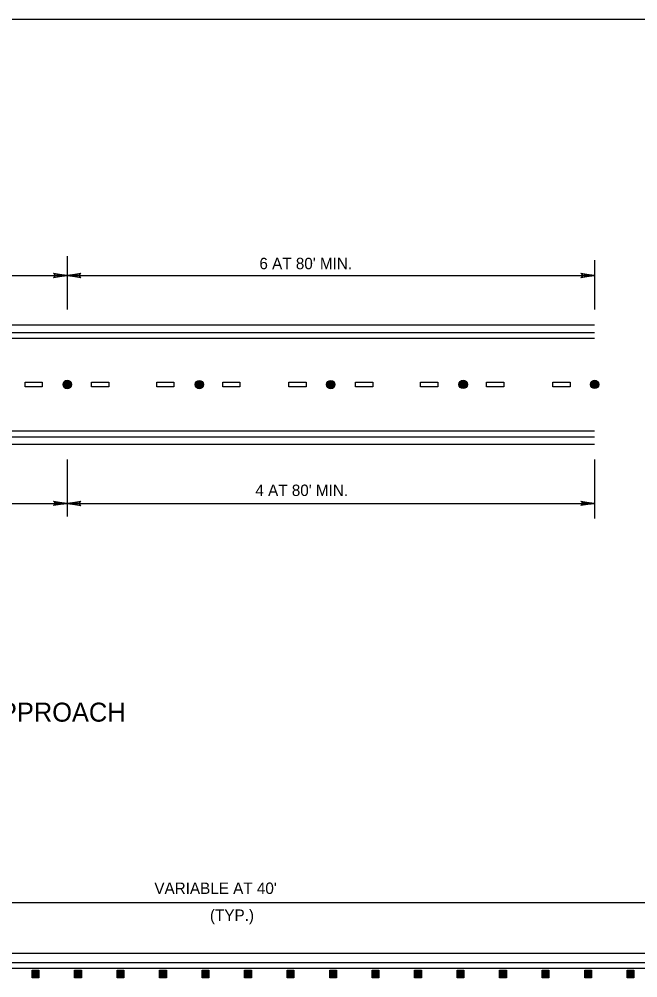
# Model space of a CAD drawing. Extents: x 639362 to 641108, y 298458 to 299646.
# Drawn here: x 639626 to 639788.7, y 298785.1 to 299037.2 of the extents above; entities that cross this region are included whole.
import ezdxf

# ---------------------------------------------------------------- set-up
doc = ezdxf.new("R2010")
doc.units = 0
for name, color, linetype in [('1', 7, 'Continuous'), ('2', 7, 'Continuous'), ('3', 7, 'Continuous')]:
    doc.layers.add(name, color=color, linetype=linetype)

# ---------------------------------------------------------------- blocks, each defined once
blk = doc.blocks.new('RARROW')
at = {"layer": '3'}
blk.add_lwpolyline([(-2.2695, 0.285), (-2.184875, 0.12075), (0, 0), (-2.2695, 0.285), (-2.38575, 0.384625), (0, 0), (-2.183125, -0.108), (-2.262875, -0.2705), (0, 0), (-2.38575, -0.379125), (-2.262875, -0.2705)], dxfattribs=at)

msp = doc.modelspace()

# ---------------------------------------------------------------- linework, layer by layer
at = {"layer": '1'}
msp.add_line((639403.27, 299037.19), (640189.27, 299037.19), dxfattribs=at)
at = {"layer": '2'}
for p, q in [((639638.59, 298974.82), (639638.59, 298960.81)), ((639777.38, 298973.77), (639777.38, 298960.81)), ((639466.77, 298969.77), (639638.59, 298969.77)), ((639638.59, 298969.77), (639777.38, 298969.77)), ((639465.63, 298956.81), (639777.38, 298956.81)), ((639465.63, 298954.81), (639777.38, 298954.81)), ((639465.63, 298953.31), (639777.38, 298953.31)), ((639465.63, 298928.88), (639777.38, 298928.88)), ((639465.63, 298927.38), (639777.38, 298927.38)), ((639465.63, 298925.38), (639777.38, 298925.38)), ((639638.59, 298921.38), (639638.59, 298906.38)), ((639777.38, 298921.38), (639777.38, 298905.84)), ((639466.77, 298909.84), (639638.59, 298909.84)), ((639638.59, 298909.84), (639777.38, 298909.84)), ((639585.52, 298804.88), (639797.99, 298804.88)), ((639431.25, 298791.58), (639952.64, 298791.58)), ((639431.25, 298789.08), (639952.64, 298789.08)), ((639431.25, 298787.58), (639952.64, 298787.58)), ((639629.37, 298787.09), (639631.15, 298787.09)), ((639629.37, 298785.05), (639629.37, 298787.09)), ((639629.55, 298786.92), (639630.97, 298786.92)), ((639629.55, 298785.23), (639629.55, 298786.92)), ((639629.73, 298786.74), (639630.79, 298786.74)), ((639629.73, 298785.41), (639629.73, 298786.74)), ((639629.9, 298785.59), (639629.9, 298786.56)), ((639629.9, 298786.56), (639630.61, 298786.56)), ((639630.08, 298786.39), (639630.44, 298786.39)), ((639630.08, 298785.76), (639630.08, 298786.39)), ((639630.44, 298785.76), (639630.08, 298785.76)), ((639630.26, 298786.21), (639630.26, 298785.94)), ((639630.44, 298786.39), (639630.44, 298785.76)), ((639630.61, 298786.56), (639630.61, 298785.59)), ((639630.79, 298786.74), (639630.79, 298785.41)), ((639630.97, 298786.92), (639630.97, 298785.23)), ((639631.15, 298787.09), (639631.15, 298785.05)), ((639640.55, 298787.09), (639642.33, 298787.09)), ((639640.55, 298785.05), (639640.55, 298787.09)), ((639640.73, 298786.92), (639642.15, 298786.92)), ((639640.73, 298785.23), (639640.73, 298786.92)), ((639640.91, 298786.74), (639641.97, 298786.74)), ((639640.91, 298785.41), (639640.91, 298786.74)), ((639641.09, 298785.59), (639641.09, 298786.56)), ((639641.09, 298786.56), (639641.8, 298786.56)), ((639641.26, 298786.39), (639641.62, 298786.39)), ((639641.26, 298785.76), (639641.26, 298786.39)), ((639641.62, 298785.76), (639641.26, 298785.76)), ((639641.44, 298786.21), (639641.44, 298785.94)), ((639641.62, 298786.39), (639641.62, 298785.76)), ((639641.8, 298786.56), (639641.8, 298785.59)), ((639641.97, 298786.74), (639641.97, 298785.41)), ((639642.15, 298786.92), (639642.15, 298785.23)), ((639642.33, 298787.09), (639642.33, 298785.05)), ((639651.74, 298787.09), (639653.51, 298787.09)), ((639651.74, 298785.05), (639651.74, 298787.09)), ((639651.92, 298786.92), (639653.33, 298786.92)), ((639651.92, 298785.23), (639651.92, 298786.92)), ((639652.09, 298786.74), (639653.16, 298786.74)), ((639652.09, 298785.41), (639652.09, 298786.74)), ((639652.27, 298785.59), (639652.27, 298786.56)), ((639652.27, 298786.56), (639652.98, 298786.56)), ((639652.45, 298786.39), (639652.8, 298786.39)), ((639652.45, 298785.76), (639652.45, 298786.39)), ((639652.8, 298785.76), (639652.45, 298785.76)), ((639652.62, 298786.21), (639652.62, 298785.94)), ((639652.8, 298786.39), (639652.8, 298785.76)), ((639652.98, 298786.56), (639652.98, 298785.59)), ((639653.16, 298786.74), (639653.16, 298785.41)), ((639653.33, 298786.92), (639653.33, 298785.23)), ((639653.51, 298787.09), (639653.51, 298785.05)), ((639662.92, 298787.09), (639664.7, 298787.09)), ((639662.92, 298785.05), (639662.92, 298787.09)), ((639663.1, 298786.92), (639664.52, 298786.92)), ((639663.1, 298785.23), (639663.1, 298786.92)), ((639663.28, 298786.74), (639664.34, 298786.74)), ((639663.28, 298785.41), (639663.28, 298786.74)), ((639663.45, 298785.59), (639663.45, 298786.56)), ((639663.45, 298786.56), (639664.16, 298786.56)), ((639663.63, 298786.39), (639663.99, 298786.39)), ((639663.63, 298785.76), (639663.63, 298786.39)), ((639663.99, 298785.76), (639663.63, 298785.76)), ((639663.81, 298786.21), (639663.81, 298785.94)), ((639663.99, 298786.39), (639663.99, 298785.76)), ((639664.16, 298786.56), (639664.16, 298785.59)), ((639664.34, 298786.74), (639664.34, 298785.41)), ((639664.52, 298786.92), (639664.52, 298785.23)), ((639664.7, 298787.09), (639664.7, 298785.05)), ((639674.11, 298787.09), (639675.88, 298787.09)), ((639674.11, 298785.05), (639674.11, 298787.09)), ((639674.28, 298786.92), (639675.7, 298786.92)), ((639674.28, 298785.23), (639674.28, 298786.92)), ((639674.46, 298786.74), (639675.53, 298786.74)), ((639674.46, 298785.41), (639674.46, 298786.74)), ((639674.64, 298785.59), (639674.64, 298786.56)), ((639674.64, 298786.56), (639675.35, 298786.56)), ((639674.82, 298786.39), (639675.17, 298786.39)), ((639674.82, 298785.76), (639674.82, 298786.39)), ((639675.17, 298785.76), (639674.82, 298785.76)), ((639674.99, 298786.21), (639674.99, 298785.94)), ((639675.17, 298786.39), (639675.17, 298785.76)), ((639675.35, 298786.56), (639675.35, 298785.59)), ((639675.53, 298786.74), (639675.53, 298785.41)), ((639675.7, 298786.92), (639675.7, 298785.23)), ((639675.88, 298787.09), (639675.88, 298785.05)), ((639685.29, 298787.09), (639687.06, 298787.09)), ((639685.29, 298785.05), (639685.29, 298787.09)), ((639685.47, 298786.92), (639686.89, 298786.92)), ((639685.47, 298785.23), (639685.47, 298786.92)), ((639685.64, 298786.74), (639686.71, 298786.74)), ((639685.64, 298785.41), (639685.64, 298786.74)), ((639685.82, 298785.59), (639685.82, 298786.56)), ((639685.82, 298786.56), (639686.53, 298786.56)), ((639686, 298786.39), (639686.35, 298786.39)), ((639686, 298785.76), (639686, 298786.39)), ((639686.35, 298785.76), (639686, 298785.76)), ((639686.17, 298786.21), (639686.17, 298785.94)), ((639686.35, 298786.39), (639686.35, 298785.76)), ((639686.53, 298786.56), (639686.53, 298785.59)), ((639686.71, 298786.74), (639686.71, 298785.41)), ((639686.89, 298786.92), (639686.89, 298785.23)), ((639687.06, 298787.09), (639687.06, 298785.05)), ((639696.47, 298787.09), (639698.25, 298787.09)), ((639696.47, 298785.05), (639696.47, 298787.09)), ((639696.65, 298786.92), (639698.07, 298786.92)), ((639696.65, 298785.23), (639696.65, 298786.92)), ((639696.83, 298786.74), (639697.89, 298786.74)), ((639696.83, 298785.41), (639696.83, 298786.74)), ((639697.01, 298785.59), (639697.01, 298786.56)), ((639697.01, 298786.56), (639697.71, 298786.56)), ((639697.18, 298786.39), (639697.54, 298786.39)), ((639697.18, 298785.76), (639697.18, 298786.39)), ((639697.54, 298785.76), (639697.18, 298785.76)), ((639697.36, 298786.21), (639697.36, 298785.94)), ((639697.54, 298786.39), (639697.54, 298785.76)), ((639697.71, 298786.56), (639697.71, 298785.59)), ((639697.89, 298786.74), (639697.89, 298785.41)), ((639698.07, 298786.92), (639698.07, 298785.23)), ((639698.25, 298787.09), (639698.25, 298785.05)), ((639707.66, 298787.09), (639709.43, 298787.09)), ((639707.66, 298785.05), (639707.66, 298787.09)), ((639707.83, 298786.92), (639709.25, 298786.92)), ((639707.83, 298785.23), (639707.83, 298786.92)), ((639708.01, 298786.74), (639709.08, 298786.74)), ((639708.01, 298785.41), (639708.01, 298786.74)), ((639708.19, 298785.59), (639708.19, 298786.56)), ((639708.19, 298786.56), (639708.9, 298786.56)), ((639708.37, 298786.39), (639708.72, 298786.39)), ((639708.37, 298785.76), (639708.37, 298786.39)), ((639708.72, 298785.76), (639708.37, 298785.76)), ((639708.54, 298786.21), (639708.54, 298785.94)), ((639708.72, 298786.39), (639708.72, 298785.76)), ((639708.9, 298786.56), (639708.9, 298785.59)), ((639709.08, 298786.74), (639709.08, 298785.41)), ((639709.25, 298786.92), (639709.25, 298785.23)), ((639709.43, 298787.09), (639709.43, 298785.05)), ((639718.84, 298787.09), (639720.62, 298787.09)), ((639718.84, 298785.05), (639718.84, 298787.09)), ((639719.02, 298786.92), (639720.44, 298786.92)), ((639719.02, 298785.23), (639719.02, 298786.92)), ((639719.2, 298786.74), (639720.26, 298786.74)), ((639719.2, 298785.41), (639719.2, 298786.74)), ((639719.37, 298785.59), (639719.37, 298786.56)), ((639719.37, 298786.56), (639720.08, 298786.56)), ((639719.55, 298786.39), (639719.91, 298786.39)), ((639719.55, 298785.76), (639719.55, 298786.39)), ((639719.91, 298785.76), (639719.55, 298785.76)), ((639719.73, 298786.21), (639719.73, 298785.94)), ((639719.91, 298786.39), (639719.91, 298785.76)), ((639720.08, 298786.56), (639720.08, 298785.59)), ((639720.26, 298786.74), (639720.26, 298785.41)), ((639720.44, 298786.92), (639720.44, 298785.23)), ((639720.62, 298787.09), (639720.62, 298785.05)), ((639730.02, 298787.09), (639731.8, 298787.09)), ((639730.02, 298785.05), (639730.02, 298787.09)), ((639730.2, 298786.92), (639731.62, 298786.92)), ((639730.2, 298785.23), (639730.2, 298786.92)), ((639730.38, 298786.74), (639731.44, 298786.74)), ((639730.38, 298785.41), (639730.38, 298786.74)), ((639730.56, 298785.59), (639730.56, 298786.56)), ((639730.56, 298786.56), (639731.27, 298786.56)), ((639730.73, 298786.39), (639731.09, 298786.39)), ((639730.73, 298785.76), (639730.73, 298786.39)), ((639731.09, 298785.76), (639730.73, 298785.76)), ((639730.91, 298786.21), (639730.91, 298785.94)), ((639731.09, 298786.39), (639731.09, 298785.76)), ((639731.27, 298786.56), (639731.27, 298785.59)), ((639731.44, 298786.74), (639731.44, 298785.41)), ((639731.62, 298786.92), (639731.62, 298785.23)), ((639731.8, 298787.09), (639731.8, 298785.05)), ((639741.21, 298787.09), (639742.98, 298787.09)), ((639741.21, 298785.05), (639741.21, 298787.09)), ((639741.39, 298786.92), (639742.8, 298786.92)), ((639741.39, 298785.23), (639741.39, 298786.92)), ((639741.56, 298786.74), (639742.63, 298786.74)), ((639741.56, 298785.41), (639741.56, 298786.74)), ((639741.74, 298785.59), (639741.74, 298786.56)), ((639741.74, 298786.56), (639742.45, 298786.56)), ((639741.92, 298786.39), (639742.27, 298786.39)), ((639741.92, 298785.76), (639741.92, 298786.39)), ((639742.27, 298785.76), (639741.92, 298785.76)), ((639742.09, 298786.21), (639742.09, 298785.94)), ((639742.27, 298786.39), (639742.27, 298785.76)), ((639742.45, 298786.56), (639742.45, 298785.59)), ((639742.63, 298786.74), (639742.63, 298785.41)), ((639742.8, 298786.92), (639742.8, 298785.23)), ((639742.98, 298787.09), (639742.98, 298785.05)), ((639752.39, 298787.09), (639754.17, 298787.09)), ((639752.39, 298785.05), (639752.39, 298787.09)), ((639752.57, 298786.92), (639753.99, 298786.92)), ((639752.57, 298785.23), (639752.57, 298786.92)), ((639752.75, 298786.74), (639753.81, 298786.74)), ((639752.75, 298785.41), (639752.75, 298786.74)), ((639752.92, 298785.59), (639752.92, 298786.56)), ((639752.92, 298786.56), (639753.63, 298786.56)), ((639753.1, 298786.39), (639753.46, 298786.39)), ((639753.1, 298785.76), (639753.1, 298786.39)), ((639753.46, 298785.76), (639753.1, 298785.76)), ((639753.28, 298786.21), (639753.28, 298785.94)), ((639753.46, 298786.39), (639753.46, 298785.76)), ((639753.63, 298786.56), (639753.63, 298785.59)), ((639753.81, 298786.74), (639753.81, 298785.41)), ((639753.99, 298786.92), (639753.99, 298785.23)), ((639754.17, 298787.09), (639754.17, 298785.05)), ((639763.58, 298787.09), (639765.35, 298787.09)), ((639763.58, 298785.05), (639763.58, 298787.09)), ((639763.75, 298786.92), (639765.17, 298786.92)), ((639763.75, 298785.23), (639763.75, 298786.92)), ((639763.93, 298786.74), (639765, 298786.74)), ((639763.93, 298785.41), (639763.93, 298786.74)), ((639764.11, 298785.59), (639764.11, 298786.56)), ((639764.11, 298786.56), (639764.82, 298786.56)), ((639764.29, 298786.39), (639764.64, 298786.39)), ((639764.29, 298785.76), (639764.29, 298786.39)), ((639764.64, 298785.76), (639764.29, 298785.76)), ((639764.46, 298786.21), (639764.46, 298785.94)), ((639764.64, 298786.39), (639764.64, 298785.76)), ((639764.82, 298786.56), (639764.82, 298785.59)), ((639765, 298786.74), (639765, 298785.41)), ((639765.17, 298786.92), (639765.17, 298785.23)), ((639765.35, 298787.09), (639765.35, 298785.05)), ((639774.76, 298787.09), (639776.53, 298787.09)), ((639774.76, 298785.05), (639774.76, 298787.09)), ((639774.94, 298786.92), (639776.36, 298786.92)), ((639774.94, 298785.23), (639774.94, 298786.92)), ((639775.11, 298786.74), (639776.18, 298786.74)), ((639775.11, 298785.41), (639775.11, 298786.74)), ((639775.29, 298785.59), (639775.29, 298786.56)), ((639775.29, 298786.56), (639776, 298786.56)), ((639775.47, 298786.39), (639775.82, 298786.39)), ((639775.47, 298785.76), (639775.47, 298786.39)), ((639775.82, 298785.76), (639775.47, 298785.76)), ((639775.64, 298786.21), (639775.64, 298785.94)), ((639775.82, 298786.39), (639775.82, 298785.76)), ((639776, 298786.56), (639776, 298785.59)), ((639776.18, 298786.74), (639776.18, 298785.41)), ((639776.36, 298786.92), (639776.36, 298785.23)), ((639776.53, 298787.09), (639776.53, 298785.05)), ((639785.94, 298787.09), (639787.72, 298787.09)), ((639785.94, 298785.05), (639785.94, 298787.09)), ((639786.12, 298786.92), (639787.54, 298786.92)), ((639786.12, 298785.23), (639786.12, 298786.92)), ((639786.3, 298786.74), (639787.36, 298786.74)), ((639786.3, 298785.41), (639786.3, 298786.74)), ((639786.48, 298785.59), (639786.48, 298786.56)), ((639786.48, 298786.56), (639787.18, 298786.56)), ((639786.65, 298786.39), (639787.01, 298786.39)), ((639786.65, 298785.76), (639786.65, 298786.39)), ((639787.01, 298785.76), (639786.65, 298785.76)), ((639786.83, 298786.21), (639786.83, 298785.94)), ((639787.01, 298786.39), (639787.01, 298785.76)), ((639787.18, 298786.56), (639787.18, 298785.59)), ((639787.36, 298786.74), (639787.36, 298785.41)), ((639787.54, 298786.92), (639787.54, 298785.23)), ((639787.72, 298787.09), (639787.72, 298785.05)), ((639631.15, 298785.05), (639629.37, 298785.05)), ((639630.97, 298785.23), (639629.55, 298785.23)), ((639630.79, 298785.41), (639629.73, 298785.41)), ((639630.61, 298785.59), (639629.9, 298785.59)), ((639642.33, 298785.05), (639640.55, 298785.05)), ((639642.15, 298785.23), (639640.73, 298785.23)), ((639641.97, 298785.41), (639640.91, 298785.41)), ((639641.8, 298785.59), (639641.09, 298785.59)), ((639653.51, 298785.05), (639651.74, 298785.05)), ((639653.33, 298785.23), (639651.92, 298785.23)), ((639653.16, 298785.41), (639652.09, 298785.41)), ((639652.98, 298785.59), (639652.27, 298785.59)), ((639664.7, 298785.05), (639662.92, 298785.05)), ((639664.52, 298785.23), (639663.1, 298785.23)), ((639664.34, 298785.41), (639663.28, 298785.41)), ((639664.16, 298785.59), (639663.45, 298785.59)), ((639675.88, 298785.05), (639674.11, 298785.05)), ((639675.7, 298785.23), (639674.28, 298785.23)), ((639675.53, 298785.41), (639674.46, 298785.41)), ((639675.35, 298785.59), (639674.64, 298785.59)), ((639687.06, 298785.05), (639685.29, 298785.05)), ((639686.89, 298785.23), (639685.47, 298785.23)), ((639686.71, 298785.41), (639685.64, 298785.41)), ((639686.53, 298785.59), (639685.82, 298785.59)), ((639698.25, 298785.05), (639696.47, 298785.05)), ((639698.07, 298785.23), (639696.65, 298785.23)), ((639697.89, 298785.41), (639696.83, 298785.41)), ((639697.71, 298785.59), (639697.01, 298785.59)), ((639709.43, 298785.05), (639707.66, 298785.05)), ((639709.25, 298785.23), (639707.83, 298785.23)), ((639709.08, 298785.41), (639708.01, 298785.41)), ((639708.9, 298785.59), (639708.19, 298785.59)), ((639720.62, 298785.05), (639718.84, 298785.05)), ((639720.44, 298785.23), (639719.02, 298785.23)), ((639720.26, 298785.41), (639719.2, 298785.41)), ((639720.08, 298785.59), (639719.37, 298785.59)), ((639731.8, 298785.05), (639730.02, 298785.05)), ((639731.62, 298785.23), (639730.2, 298785.23)), ((639731.44, 298785.41), (639730.38, 298785.41)), ((639731.27, 298785.59), (639730.56, 298785.59)), ((639742.98, 298785.05), (639741.21, 298785.05)), ((639742.8, 298785.23), (639741.39, 298785.23)), ((639742.63, 298785.41), (639741.56, 298785.41)), ((639742.45, 298785.59), (639741.74, 298785.59)), ((639754.17, 298785.05), (639752.39, 298785.05)), ((639753.99, 298785.23), (639752.57, 298785.23)), ((639753.81, 298785.41), (639752.75, 298785.41)), ((639753.63, 298785.59), (639752.92, 298785.59)), ((639765.35, 298785.05), (639763.58, 298785.05)), ((639765.17, 298785.23), (639763.75, 298785.23)), ((639765, 298785.41), (639763.93, 298785.41)), ((639764.82, 298785.59), (639764.11, 298785.59)), ((639776.53, 298785.05), (639774.76, 298785.05)), ((639776.36, 298785.23), (639774.94, 298785.23)), ((639776.18, 298785.41), (639775.11, 298785.41)), ((639776, 298785.59), (639775.29, 298785.59)), ((639787.72, 298785.05), (639785.94, 298785.05)), ((639787.54, 298785.23), (639786.12, 298785.23)), ((639787.36, 298785.41), (639786.3, 298785.41)), ((639787.18, 298785.59), (639786.48, 298785.59))]:
    msp.add_line(p, q, dxfattribs=at)
for points in [[(639627.51, 298941.72), (639632.03, 298941.72), (639632.03, 298940.52), (639627.51, 298940.52)], [(639645.01, 298941.72), (639649.53, 298941.72), (639649.53, 298940.52), (639645.01, 298940.52)], [(639662.14, 298941.72), (639666.66, 298941.72), (639666.66, 298940.52), (639662.14, 298940.52)], [(639679.51, 298941.72), (639684.03, 298941.72), (639684.03, 298940.52), (639679.51, 298940.52)], [(639696.92, 298941.72), (639701.44, 298941.72), (639701.44, 298940.52), (639696.92, 298940.52)], [(639714.5, 298941.72), (639719.02, 298941.72), (639719.02, 298940.52), (639714.5, 298940.52)], [(639731.55, 298941.72), (639736.08, 298941.72), (639736.08, 298940.52), (639731.55, 298940.52)], [(639748.93, 298941.72), (639753.45, 298941.72), (639753.45, 298940.52), (639748.93, 298940.52)], [(639766.4, 298941.72), (639770.92, 298941.72), (639770.92, 298940.52), (639766.4, 298940.52)]]:
    msp.add_lwpolyline(points, close=True, dxfattribs=at)
for centre, radius in [((639638.6, 298941.11), 1.1), ((639638.6, 298941.11), 1.02), ((639673.37, 298941.1), 1.1), ((639673.37, 298941.1), 1.02), ((639707.94, 298941.1), 1.1), ((639707.94, 298941.1), 1.02), ((639742.79, 298941.12), 1.1), ((639742.79, 298941.12), 1.02), ((639777.38, 298941.12), 1.1), ((639777.38, 298941.12), 1.02), ((639638.6, 298941.11), 0.946), ((639638.6, 298941.11), 0.868), ((639638.6, 298941.11), 0.789), ((639638.6, 298941.11), 0.711), ((639638.6, 298941.11), 0.633), ((639638.6, 298941.11), 0.554), ((639638.6, 298941.11), 0.476), ((639638.6, 298941.11), 0.398), ((639638.6, 298941.11), 0.32), ((639638.6, 298941.11), 0.241), ((639638.6, 298941.11), 0.163), ((639638.6, 298941.11), 0.0846), ((639673.37, 298941.1), 0.946), ((639673.37, 298941.1), 0.868), ((639673.37, 298941.1), 0.789), ((639673.37, 298941.1), 0.711), ((639673.37, 298941.1), 0.633), ((639673.37, 298941.1), 0.554), ((639673.37, 298941.1), 0.476), ((639673.37, 298941.1), 0.398), ((639673.37, 298941.1), 0.32), ((639673.37, 298941.1), 0.241), ((639673.37, 298941.1), 0.163), ((639673.37, 298941.1), 0.0846), ((639707.94, 298941.1), 0.946), ((639707.94, 298941.1), 0.868), ((639707.94, 298941.1), 0.789), ((639707.94, 298941.1), 0.711), ((639707.94, 298941.1), 0.633), ((639707.94, 298941.1), 0.554), ((639707.94, 298941.1), 0.476), ((639707.94, 298941.1), 0.398), ((639707.94, 298941.1), 0.32), ((639707.94, 298941.1), 0.241), ((639707.94, 298941.1), 0.163), ((639707.94, 298941.1), 0.0846), ((639742.79, 298941.12), 0.946), ((639742.79, 298941.12), 0.868), ((639742.79, 298941.12), 0.789), ((639742.79, 298941.12), 0.711), ((639742.79, 298941.12), 0.633), ((639742.79, 298941.12), 0.554), ((639742.79, 298941.12), 0.476), ((639742.79, 298941.12), 0.398), ((639742.79, 298941.12), 0.32), ((639742.79, 298941.12), 0.241), ((639742.79, 298941.12), 0.163), ((639742.79, 298941.12), 0.0846), ((639777.38, 298941.12), 0.946), ((639777.38, 298941.12), 0.868), ((639777.38, 298941.12), 0.789), ((639777.38, 298941.12), 0.711), ((639777.38, 298941.12), 0.633), ((639777.38, 298941.12), 0.554), ((639777.38, 298941.12), 0.476), ((639777.38, 298941.12), 0.398), ((639777.38, 298941.12), 0.32), ((639777.38, 298941.12), 0.241), ((639777.38, 298941.12), 0.163), ((639777.38, 298941.12), 0.0846)]:
    msp.add_circle(centre, radius, dxfattribs=at)

# ---------------------------------------------------------------- block references
at = {"layer": '2', "xscale": 1.5089217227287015, "yscale": 1.5711553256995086}
for p in [(639638.59, 298969.77), (639777.38, 298969.77), (639638.59, 298909.84), (639777.38, 298909.84)]:
    msp.add_blockref('RARROW', p, dxfattribs=at)
at = {"layer": '2', "xscale": 1.5089217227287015, "yscale": 1.5711553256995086, "rotation": 180}
for p in [(639638.59, 298969.77), (639638.59, 298909.84)]:
    msp.add_blockref('RARROW', p, dxfattribs=at)

# ---------------------------------------------------------------- texts
at = {"layer": '2'}
for s, height, p in [("6 AT 80' MIN.", 3, (639689.17, 298971.43)), ("4 AT 80' MIN.", 3, (639688.11, 298911.78)), ('INTERSECTION APPROACH', 5, (639564.81, 298852.43)), ("VARIABLE AT 40'", 3, (639661.53, 298807.11)), ('(TYP.)', 3, (639676.16, 298800.03))]:
    msp.add_text(s, height=height, dxfattribs=at).set_placement(p)

doc.saveas('drawing.dxf')
